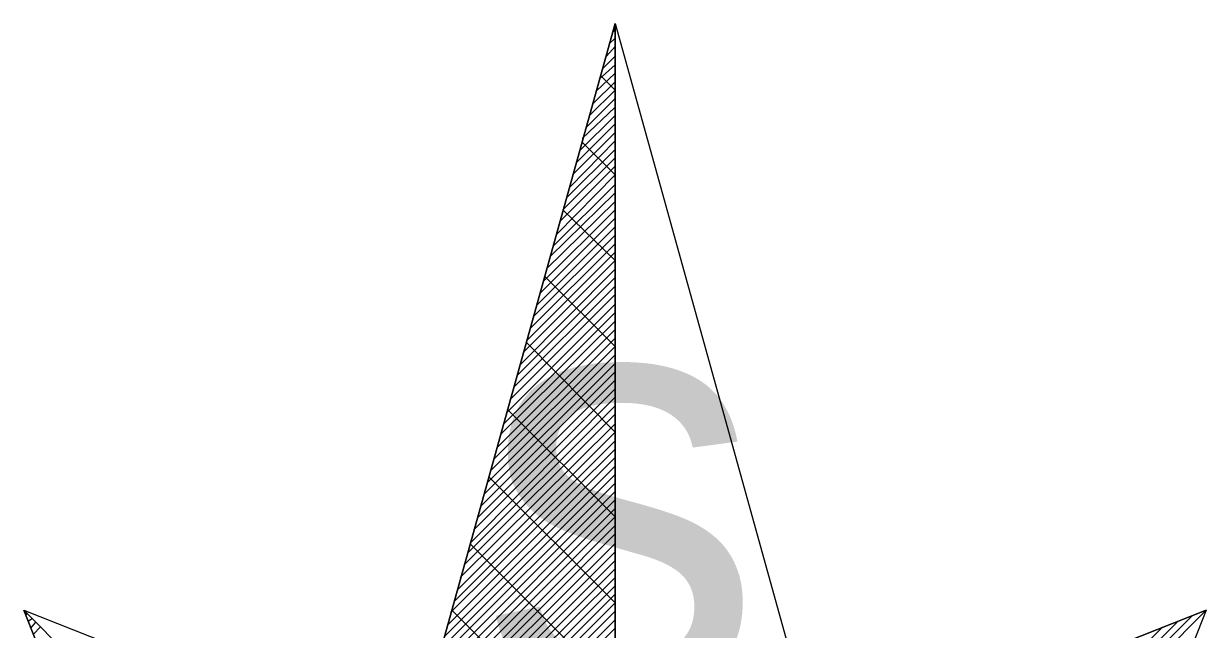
# Model space of a CAD drawing. Extents: x -729889 to -691139, y -995431 to -974354.
# Drawn here: x -724908.214 to -724907.562, y -977456.699 to -977456.365 of the extents above; entities that cross this region are included whole.
import ezdxf

# ---------------------------------------------------------------- set-up
doc = ezdxf.new("R2010")
doc.units = 0
doc.layers.add('Svítidlo vestavné a přisazené venkovní', color=7, linetype='Continuous')
doc.layers.add('Světelný bod se zemním svítidlem', color=7, linetype='Continuous')

# ---------------------------------------------------------------- blocks, each defined once
blk = doc.blocks.new('Světlo')
at = {"layer": 'Světelný bod se zemním svítidlem'}
for p, q in [((-0.3687, 0.3687), (0, 1.6939)), ((0, 1.6939), (-0.3687, 0.3687)), ((-0.2957, 0.6313), (0, 1.6939)), ((-0.0035, 1.6817), (0, 1.6852)), ((0, 1.6939), (0.3687, 0.3687)), ((0, 0), (0, 1.6939)), ((0, 1.6939), (0.2957, 0.6313)), ((0, 1.6939), (0, -1.3043)), ((-0.0087, 1.6643), (0, 1.673)), ((-0.0122, 1.647), (0, 1.6609)), ((-0.0226, 1.6139), (0, 1.6348)), ((-0.0174, 1.6296), (0, 1.647)), ((-0.0278, 1.5965), (0, 1.6226)), ((0, 1.5983), (-0.0209, 1.6191)), ((-0.0313, 1.5791), (0, 1.6104)), ((-0.0417, 1.5443), (0, 1.5861)), ((-0.0365, 1.5617), (0, 1.5983)), ((-0.047, 1.5287), (0, 1.5739)), ((-0.0557, 1.4939), (0, 1.5496)), ((-0.0504, 1.5113), (0, 1.5617)), ((-0.0609, 1.4765), (0, 1.5374)), ((-0.0643, 1.4591), (0, 1.5252)), ((0, 1.4765), (-0.047, 1.5235)), ((-0.0748, 1.4261), (0, 1.5009)), ((-0.0696, 1.4435), (0, 1.513)), ((-0.08, 1.4087), (0, 1.4887)), ((-0.0835, 1.3913), (0, 1.4765)), ((-0.0939, 1.3583), (0, 1.4504)), ((-0.0887, 1.3739), (0, 1.4626)), ((-0.0991, 1.3409), (0, 1.4383)), ((-0.1078, 1.3061), (0, 1.4139)), ((-0.1026, 1.3235), (0, 1.4261)), ((0, 1.353), (-0.0748, 1.4261)), ((-0.113, 1.2887), (0, 1.4017)), ((-0.1165, 1.273), (0, 1.3896)), ((-0.127, 1.2383), (0, 1.3652)), ((-0.1217, 1.2557), (0, 1.3774)), ((-0.1322, 1.2209), (0, 1.353)), ((-0.1409, 1.1878), (0, 1.3287)), ((-0.1357, 1.2035), (0, 1.3409)), ((0, 1.2296), (-0.1009, 1.3304)), ((-0.1461, 1.1704), (0, 1.3165)), ((-0.1513, 1.153), (0, 1.3043)), ((-0.16, 1.1183), (0, 1.2783)), ((-0.1548, 1.1357), (0, 1.2904)), ((-0.1652, 1.1026), (0, 1.2661)), ((-0.1739, 1.0678), (0, 1.2417)), ((-0.1687, 1.0852), (0, 1.2539)), ((-0.1791, 1.0504), (0, 1.2296)), ((0, 1.1061), (-0.127, 1.2348)), ((-0.1843, 1.033), (0, 1.2174)), ((-0.193, 1), (0, 1.193)), ((-0.1878, 1.0174), (0, 1.2052)), ((-0.1983, 0.9826), (0, 1.1809)), ((-0.2035, 0.9652), (0, 1.1687)), ((-0.2122, 0.9322), (0, 1.1443)), ((-0.207, 0.9478), (0, 1.1565)), ((-0.2174, 0.9148), (0, 1.1322)), ((0, 0.9843), (-0.1548, 1.1391)), ((-0.2261, 0.88), (0, 1.1061)), ((-0.2226, 0.8974), (0, 1.1183)), ((-0.2313, 0.8626), (0, 1.0939)), ((-0.2365, 0.847), (0, 1.0817)), ((-0.2452, 0.8122), (0, 1.0574)), ((-0.24, 0.8296), (0, 1.0696)), ((-0.2504, 0.7948), (0, 1.0452)), ((0, 0.8609), (-0.1809, 1.0417)), ((0, 1.0522), (0, 1.0504)), ((-0.2591, 0.7617), (0, 1.0209)), ((-0.2557, 0.7774), (0, 1.033)), ((-0.2643, 0.7443), (0, 1.0087)), ((-0.2696, 0.727), (0, 0.9965)), ((-0.2783, 0.6922), (0, 0.9722)), ((-0.2748, 0.7096), (0, 0.9843)), ((-0.2835, 0.6765), (0, 0.96)), ((-0.2887, 0.6591), (0, 0.9461)), ((0, 0.7374), (-0.2087, 0.9461)), ((-0.2974, 0.6243), (0, 0.9217)), ((-0.2922, 0.6417), (0, 0.9339)), ((-0.3026, 0.607), (0, 0.9096)), ((-0.3113, 0.5739), (0, 0.8852)), ((-0.3078, 0.5913), (0, 0.8974)), ((-0.3165, 0.5565), (0, 0.873)), ((-0.3687, 0.3687), (-0.8504, 0.8504)), ((-0.8504, 0.8504), (-0.6209, 0.2696)), ((-0.6209, 0.2696), (-0.8504, 0.8504)), ((-0.8504, 0.8504), (-0.2957, 0.6313)), ((-0.3687, 0.3687), (-0.8504, 0.8504)), ((-0.3217, 0.5391), (0, 0.8609)), ((0, 0.6157), (-0.2348, 0.8504)), ((0.8504, 0.8504), (0.2957, 0.6313)), ((0.2957, 0.6313), (0.8504, 0.8504)), ((0.3687, 0.3687), (0.8504, 0.8504)), ((0.8504, 0.8504), (0.3687, 0.3687)), ((0.8504, 0.8504), (0.6209, 0.2696)), ((-0.847, 0.8435), (-0.8452, 0.8452)), ((-0.8435, 0.8348), (-0.8383, 0.8383)), ((-0.3304, 0.5061), (0, 0.8365)), ((-0.327, 0.5217), (0, 0.8487)), ((0.367, 0.3791), (0.8296, 0.8417)), ((-0.84, 0.8243), (-0.833, 0.833)), ((-0.8365, 0.8157), (-0.8261, 0.8261)), ((-0.3357, 0.4887), (0, 0.8243)), ((0.3617, 0.3983), (0.7878, 0.8261)), ((0.3635, 0.3878), (0.8087, 0.833))]:
    blk.add_line(p, q, dxfattribs=at)
blk.add_text('s', height=0.6087, dxfattribs=at).set_placement((-0.1939, 0.7324))

msp = doc.modelspace()

# ---------------------------------------------------------------- block references
at = {"layer": 'Svítidlo vestavné a přisazené venkovní', "xscale": 0.38333333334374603, "yscale": 0.38333333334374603}
msp.add_blockref('Světlo', (-724907.8878, -977457.0144), dxfattribs=at)

doc.saveas('drawing.dxf')
